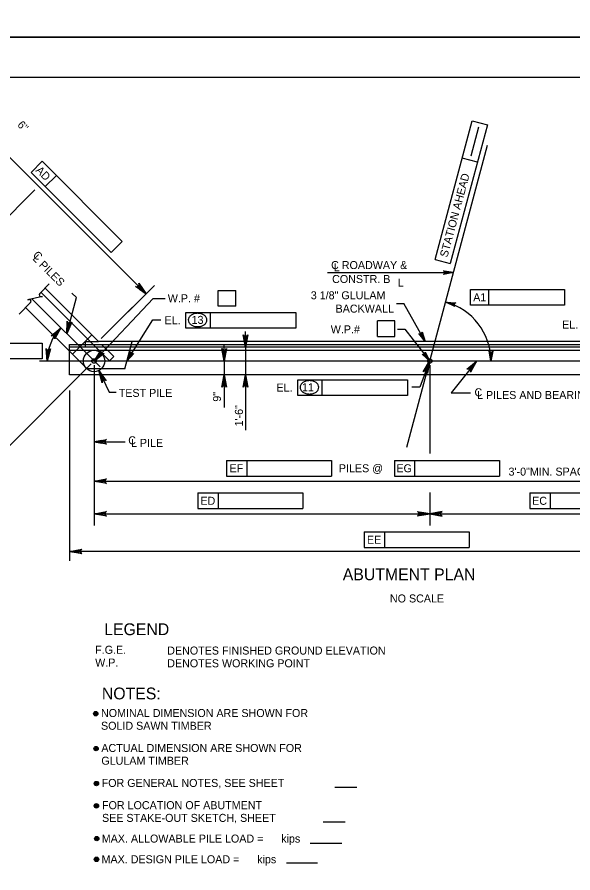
# Model space of a CAD drawing. Extents: x 638304 to 640306, y 296653 to 298435.
# Drawn here: x 638601 to 638809.2, y 296934.2 to 297255 of the extents above; entities that cross this region are included whole.
import ezdxf

# ---------------------------------------------------------------- set-up
doc = ezdxf.new("R2010")
doc.units = 0
for name, color, linetype in [('2', 7, 'Continuous'), ('5', 7, 'Continuous'), ('Level 2', 7, 'Continuous'), ('Level 4', 7, 'Continuous'), ('Level 5', 7, 'Continuous'), ('Level 7', 7, 'Continuous'), ('PLT-BNDY', 7, 'Continuous')]:
    doc.layers.add(name, color=color, linetype=linetype)

msp = doc.modelspace()

# ---------------------------------------------------------------- linework, layer by layer
at = {"layer": '2'}
msp.add_line((638475.46, 297232.46), (639261.46, 297232.46), dxfattribs=at)
at = {"layer": 'Level 2'}
for p, q in [((638631.47, 297133.41), (638611.52, 297153.37)), ((638627.2, 297123.1), (638604.22, 297146.08)), ((638753.91, 297133.41), (638745.9, 297147.59)), ((638629.04, 297135.84), (638621.75, 297128.55)), ((638746.27, 297138.02), (638755.6, 297126.04)), ((638877.57, 297133.41), (638631.47, 297133.41)), ((638641.36, 297123.1), (638644.1, 297133.41)), ((638620.66, 297120.89), (638620.66, 297129.64)), ((638635.64, 297126.12), (638637.2, 297127.69)), ((638641.36, 297123.1), (638627.2, 297123.1)), ((638889.53, 297120.89), (638620.66, 297120.89))]:
    msp.add_line(p, q, dxfattribs=at)
for points in [[(638743.18, 297147.59), (638745.9, 297147.59)], [(638743.55, 297138.02), (638746.27, 297138.02)], [(638753.91, 297133.41), (638751.47, 297136.31), (638751.79, 297136.15), (638752.08, 297136.15), (638752.32, 297136.24), (638752.51, 297136.39), (638752.66, 297136.65), (638752.69, 297136.99), (638753.91, 297133.41), (638752.66, 297136.65), (638752.51, 297136.39), (638753.91, 297133.41), (638752.32, 297136.24), (638752.08, 297136.15), (638753.91, 297133.41), (638751.79, 297136.15)], [(638755.6, 297126.04), (638752.77, 297128.55), (638753.1, 297128.44), (638753.39, 297128.48), (638753.61, 297128.6), (638753.78, 297128.79), (638753.89, 297129.06), (638753.87, 297129.41), (638755.6, 297126.04), (638753.89, 297129.06), (638753.78, 297128.79), (638755.6, 297126.04), (638753.61, 297128.6), (638753.39, 297128.48), (638755.6, 297126.04), (638753.1, 297128.44)], [(638631.64, 297122.45), (638635.45, 297114.31), (638638.17, 297114.31)]]:
    msp.add_lwpolyline(points, dxfattribs=at)
msp.add_lwpolyline([(638631.64, 297122.45), (638632.66, 297119.68), (638633.11, 297119.89)], close=True, dxfattribs=at)
at = {"layer": 'Level 4'}
for p, q in [((638635.64, 297126.12), (638609.95, 297151.81)), ((638626.59, 297131.2), (638626.59, 297133.41)), ((638626.59, 297133.41), (638631.47, 297133.41)), ((638620.66, 297129.64), (638620.66, 297132.26)), ((638620.66, 297132.26), (638889.53, 297132.26)), ((638889.53, 297131.2), (638620.66, 297131.2)), ((638620.66, 297130.05), (638889.53, 297130.05)), ((638632.62, 297132.26), (638637.2, 297127.69))]:
    msp.add_line(p, q, dxfattribs=at)
for points in [[(638629.85, 297126.04), (638651.94, 297149.52), (638656.43, 297149.52)], [(638773.13, 297126.04), (638763.59, 297114.13), (638770.82, 297114.13)]]:
    msp.add_lwpolyline(points, dxfattribs=at)
for points in [[(638629.85, 297126.04), (638632.05, 297128.02), (638631.69, 297128.36)], [(638773.13, 297126.04), (638771.1, 297123.9), (638771.48, 297123.59)]]:
    msp.add_lwpolyline(points, close=True, dxfattribs=at)
msp.add_circle((638629.85, 297126.04), 4.01, dxfattribs=at)
at = {"layer": 'Level 5'}
for p, q in [((638757.6, 297164.11), (638771.51, 297216.04)), ((638771.51, 297216.04), (638777.21, 297214.52)), ((638777.21, 297214.52), (638763.29, 297162.59)), ((638771.06, 297202.96), (638773.99, 297213.88)), ((638649.32, 297151.26), (638590.1, 297210.49)), ((638610.41, 297200.9), (638606.24, 297196.73)), ((638610.41, 297200.9), (638640.42, 297170.89)), ((638773.47, 297200.59), (638767.78, 297202.11)), ((638606.24, 297196.73), (638636.25, 297166.73)), ((638615.75, 297195.57), (638611.58, 297191.4)), ((638591.2, 297173.69), (638607.69, 297190.19)), ((638640.42, 297170.89), (638636.25, 297166.73)), ((638757.6, 297164.11), (638763.29, 297162.59)), ((638717.31, 297159.17), (638764.44, 297159.17)), ((638613.08, 297154.93), (638609.5, 297151.35)), ((638613.08, 297154.93), (638609.5, 297151.35)), ((638632.56, 297134.5), (638652.45, 297154.38)), ((638676.35, 297152.51), (638682.93, 297152.51)), ((638676.35, 297146.62), (638676.35, 297152.51)), ((638682.93, 297146.62), (638682.93, 297152.51)), ((638770.86, 297152.85), (638806.09, 297152.85)), ((638770.86, 297146.95), (638770.86, 297152.85)), ((638777.69, 297146.95), (638777.69, 297152.85)), ((638806.09, 297152.85), (638806.09, 297146.95)), ((638632.07, 297123.82), (638606.55, 297149.34)), ((638619.64, 297136.25), (638623.22, 297149.79)), ((638623.22, 297149.79), (638621.49, 297151.52)), ((638606.07, 297147.93), (638601.76, 297143.62)), ((638606.07, 297147.93), (638601.76, 297143.62)), ((638632.56, 297134.5), (638644.24, 297146.17)), ((638682.93, 297146.62), (638676.35, 297146.62)), ((638806.09, 297146.95), (638770.86, 297146.95)), ((638664.27, 297144.26), (638705.41, 297144.26)), ((638664.27, 297138.37), (638664.27, 297144.26)), ((638673.43, 297138.37), (638673.43, 297144.26)), ((638705.41, 297144.26), (638705.41, 297138.37)), ((638642.14, 297126.04), (638651.87, 297141.48)), ((638651.87, 297141.48), (638654.82, 297141.48)), ((638735.99, 297135.25), (638735.99, 297141.14)), ((638742.57, 297141.14), (638735.99, 297141.14)), ((638742.57, 297135.25), (638742.57, 297141.14)), ((638705.41, 297138.37), (638664.27, 297138.37)), ((638686.54, 297131.2), (638686.54, 297137.09)), ((638575.13, 297132.77), (638610.37, 297132.77)), ((638610.37, 297132.77), (638610.37, 297126.88)), ((638735.99, 297135.25), (638742.57, 297135.25)), ((638678.63, 297126.04), (638678.63, 297131.94)), ((638685.97, 297131.2), (638682.12, 297131.2)), ((638686.54, 297131.2), (638686.54, 297120.89)), ((638610.37, 297126.88), (638575.13, 297126.88)), ((638901.73, 297126.04), (638609.39, 297126.04)), ((638677.25, 297126.04), (638674.21, 297126.04)), ((638678.63, 297126.04), (638678.63, 297120.89)), ((638755.52, 297126.04), (638751.86, 297116.23)), ((638628.77, 297124.96), (638591.65, 297087.84)), ((638629.85, 297124.51), (638629.85, 297064.37)), ((638755.6, 297124.51), (638755.6, 297091.31)), ((638677.25, 297120.89), (638674.21, 297120.89)), ((638678.63, 297120.89), (638678.63, 297108.64)), ((638685.97, 297120.89), (638682.12, 297120.89)), ((638686.54, 297120.89), (638686.54, 297100.09)), ((638706.17, 297113.12), (638706.17, 297119.02)), ((638706.17, 297119.02), (638747.3, 297119.02)), ((638715.32, 297113.12), (638715.32, 297119.02)), ((638747.3, 297119.02), (638747.3, 297113.12)), ((638620.66, 297114.96), (638620.66, 297051.18)), ((638747.3, 297113.12), (638706.17, 297113.12)), ((638751.86, 297116.23), (638748.92, 297116.23)), ((638629.85, 297095.75), (638641.44, 297095.75)), ((638679.49, 297088.77), (638718.78, 297088.77)), ((638679.49, 297088.77), (638679.49, 297082.88)), ((638687.04, 297088.77), (638687.04, 297082.88)), ((638718.78, 297088.77), (638718.78, 297082.88)), ((638742.38, 297088.77), (638781.68, 297088.77)), ((638742.38, 297088.77), (638742.38, 297082.88)), ((638749.93, 297088.77), (638749.93, 297082.88)), ((638781.68, 297088.77), (638781.68, 297082.88)), ((638629.85, 297081.02), (638879, 297081.02)), ((638679.49, 297082.88), (638718.78, 297082.88)), ((638742.38, 297082.88), (638781.68, 297082.88)), ((638668.75, 297076.59), (638708.05, 297076.59)), ((638668.75, 297076.59), (638668.75, 297070.7)), ((638676.3, 297076.59), (638676.3, 297070.7)), ((638708.05, 297076.59), (638708.05, 297070.7)), ((638755.6, 297076.79), (638755.6, 297064.37)), ((638793.14, 297076.59), (638832.44, 297076.59)), ((638793.14, 297076.59), (638793.14, 297070.7)), ((638800.69, 297076.59), (638800.69, 297070.7)), ((638629.85, 297068.79), (638752.66, 297068.79)), ((638668.75, 297070.7), (638708.05, 297070.7)), ((638758.55, 297068.79), (638879, 297068.79)), ((638793.14, 297070.7), (638832.44, 297070.7)), ((638731.07, 297061.97), (638770.36, 297061.97)), ((638731.07, 297061.97), (638731.07, 297056.08)), ((638738.61, 297061.97), (638738.61, 297056.08)), ((638770.36, 297061.97), (638770.36, 297056.08)), ((638731.07, 297056.08), (638770.36, 297056.08)), ((638889.53, 297054.67), (638620.66, 297054.67)), ((638720.03, 296966.31), (638728.32, 296966.31)), ((638715.68, 296953.24), (638723.96, 296953.24)), ((638710.85, 296945.34), (638722.68, 296945.34)), ((638701.91, 296937.92), (638713.5, 296937.92))]:
    msp.add_line(p, q, dxfattribs=at)
for points in [[(638764.44, 297159.17), (638760.71, 297158.47), (638761, 297158.67), (638761.15, 297158.92), (638761.19, 297159.17), (638761.15, 297159.42), (638761, 297159.67), (638760.71, 297159.87), (638764.44, 297159.17), (638761, 297159.67), (638761.15, 297159.42), (638764.44, 297159.17), (638761.19, 297159.17), (638761.15, 297158.92), (638764.44, 297159.17), (638761, 297158.67)], [(638649.32, 297151.26), (638645.42, 297153.93), (638645.85, 297153.85), (638646.2, 297153.94), (638646.46, 297154.13), (638646.64, 297154.38), (638646.73, 297154.74), (638646.65, 297155.16), (638649.32, 297151.26), (638646.73, 297154.74), (638646.64, 297154.38), (638649.32, 297151.26), (638646.46, 297154.13), (638646.2, 297153.94), (638649.32, 297151.26), (638645.85, 297153.85)], [(638610.18, 297150.17), (638610.53, 297150.25), (638605, 297148.99), (638605.37, 297149.07)], [(638610.18, 297150.17), (638610.53, 297150.25), (638605, 297148.99), (638605.37, 297149.07)], [(638761.57, 297148.12), (638765.34, 297147.83), (638765.01, 297147.71), (638764.81, 297147.51), (638764.7, 297147.28), (638764.68, 297147.03), (638764.75, 297146.75), (638764.98, 297146.48), (638761.57, 297148.12), (638764.75, 297146.75), (638764.68, 297147.03), (638761.57, 297148.12), (638764.7, 297147.28), (638764.81, 297147.51), (638761.57, 297148.12), (638765.01, 297147.71)], [(638619.64, 297136.25), (638619.78, 297140.98), (638619.95, 297140.58), (638620.22, 297140.33), (638620.51, 297140.21), (638620.82, 297140.2), (638621.17, 297140.31), (638621.49, 297140.61), (638619.64, 297136.25), (638621.17, 297140.31), (638620.82, 297140.2), (638619.64, 297136.25), (638620.51, 297140.21), (638620.22, 297140.33), (638619.64, 297136.25), (638619.95, 297140.58)], [(638617.42, 297138.47), (638615.09, 297134.35), (638615.13, 297134.79), (638615.01, 297135.13), (638614.81, 297135.37), (638614.54, 297135.53), (638614.18, 297135.59), (638613.76, 297135.48), (638617.42, 297138.47), (638614.18, 297135.59), (638614.54, 297135.53), (638617.42, 297138.47), (638614.81, 297135.37), (638615.01, 297135.13), (638617.42, 297138.47), (638615.13, 297134.79)], [(638686.54, 297131.2), (638685.67, 297135.85), (638685.91, 297135.49), (638686.22, 297135.31), (638686.54, 297135.25), (638686.85, 297135.31), (638687.16, 297135.49), (638687.41, 297135.85), (638686.54, 297131.2), (638687.16, 297135.49), (638686.85, 297135.31), (638686.54, 297131.2), (638686.54, 297135.25), (638686.22, 297135.31), (638686.54, 297131.2), (638685.91, 297135.49)], [(638612.24, 297126.04), (638611.85, 297130.75), (638612.06, 297130.37), (638612.35, 297130.16), (638612.65, 297130.07), (638612.97, 297130.09), (638613.3, 297130.24), (638613.58, 297130.57), (638612.24, 297126.04), (638613.3, 297130.24), (638612.97, 297130.09), (638612.24, 297126.04), (638612.65, 297130.07), (638612.35, 297130.16), (638612.24, 297126.04), (638612.06, 297130.37)], [(638629.85, 297126.04), (638632.4, 297130.03), (638632.34, 297129.6), (638632.44, 297129.25), (638632.63, 297129), (638632.89, 297128.82), (638633.25, 297128.74), (638633.67, 297128.83), (638629.85, 297126.04), (638633.25, 297128.74), (638632.89, 297128.82), (638629.85, 297126.04), (638632.63, 297129), (638632.44, 297129.25), (638629.85, 297126.04), (638632.34, 297129.6)], [(638642.14, 297126.04), (638643.54, 297129.56), (638643.55, 297129.21), (638643.68, 297128.96), (638643.87, 297128.79), (638644.1, 297128.69), (638644.4, 297128.68), (638644.72, 297128.82), (638642.14, 297126.04), (638644.4, 297128.68), (638644.1, 297128.69), (638642.14, 297126.04), (638643.87, 297128.79), (638643.68, 297128.96), (638642.14, 297126.04), (638643.55, 297129.21)], [(638678.63, 297126.04), (638677.76, 297130.69), (638678, 297130.34), (638678.32, 297130.15), (638678.63, 297130.1), (638678.94, 297130.15), (638679.25, 297130.34), (638679.5, 297130.69), (638678.63, 297126.04), (638679.25, 297130.34), (638678.94, 297130.15), (638678.63, 297126.04), (638678.63, 297130.1), (638678.32, 297130.15), (638678.63, 297126.04), (638678, 297130.34)], [(638778.5, 297126.04), (638777.81, 297129.76), (638778.01, 297129.48), (638778.26, 297129.33), (638778.5, 297129.29), (638778.75, 297129.33), (638779, 297129.48), (638779.2, 297129.76), (638778.5, 297126.04), (638779, 297129.48), (638778.75, 297129.33), (638778.5, 297126.04), (638778.5, 297129.29), (638778.26, 297129.33), (638778.5, 297126.04), (638778.01, 297129.48)], [(638755.52, 297126.04), (638754.71, 297121.38), (638754.61, 297121.8), (638754.38, 297122.08), (638754.11, 297122.24), (638753.79, 297122.3), (638753.44, 297122.24), (638753.08, 297121.99), (638755.52, 297126.04), (638753.44, 297122.24), (638753.79, 297122.3), (638755.52, 297126.04), (638754.11, 297122.24), (638754.38, 297122.08), (638755.52, 297126.04), (638754.61, 297121.8)], [(638773.13, 297126.04), (638770.91, 297121.87), (638770.94, 297122.3), (638770.81, 297122.64), (638770.6, 297122.88), (638770.32, 297123.03), (638769.96, 297123.08), (638769.54, 297122.96), (638773.13, 297126.04), (638769.96, 297123.08), (638770.32, 297123.03), (638773.13, 297126.04), (638770.6, 297122.88), (638770.81, 297122.64), (638773.13, 297126.04), (638770.94, 297122.3)], [(638631.64, 297122.45), (638634.4, 297118.61), (638634.02, 297118.83), (638633.66, 297118.86), (638633.36, 297118.78), (638633.1, 297118.6), (638632.89, 297118.3), (638632.82, 297117.87), (638631.64, 297122.45), (638632.89, 297118.3), (638633.1, 297118.6), (638631.64, 297122.45), (638633.36, 297118.78), (638633.66, 297118.86), (638631.64, 297122.45), (638634.02, 297118.83)], [(638678.63, 297120.89), (638679.5, 297116.23), (638679.25, 297116.59), (638678.94, 297116.78), (638678.63, 297116.83), (638678.32, 297116.78), (638678, 297116.59), (638677.76, 297116.23), (638678.63, 297120.89), (638678, 297116.59), (638678.32, 297116.78), (638678.63, 297120.89), (638678.63, 297116.83), (638678.94, 297116.78), (638678.63, 297120.89), (638679.25, 297116.59)], [(638686.54, 297120.89), (638687.41, 297116.23), (638687.16, 297116.59), (638686.85, 297116.78), (638686.54, 297116.83), (638686.22, 297116.78), (638685.91, 297116.59), (638685.67, 297116.23), (638686.54, 297120.89), (638685.91, 297116.59), (638686.22, 297116.78), (638686.54, 297120.89), (638686.54, 297116.83), (638686.85, 297116.78), (638686.54, 297120.89), (638687.16, 297116.59)], [(638629.85, 297095.75), (638634.5, 297096.62), (638634.14, 297096.37), (638633.96, 297096.06), (638633.91, 297095.75), (638633.96, 297095.44), (638634.14, 297095.13), (638634.5, 297094.88), (638629.85, 297095.75), (638634.14, 297095.13), (638633.96, 297095.44), (638629.85, 297095.75), (638633.91, 297095.75), (638633.96, 297096.06), (638629.85, 297095.75), (638634.14, 297096.37)], [(638629.85, 297081.02), (638634.5, 297081.89), (638634.14, 297081.65), (638633.96, 297081.33), (638633.91, 297081.02), (638633.96, 297080.71), (638634.14, 297080.4), (638634.5, 297080.15), (638629.85, 297081.02), (638634.14, 297080.4), (638633.96, 297080.71), (638629.85, 297081.02), (638633.91, 297081.02), (638633.96, 297081.33), (638629.85, 297081.02), (638634.14, 297081.65)], [(638629.85, 297068.79), (638634.5, 297069.66), (638634.14, 297069.41), (638633.96, 297069.1), (638633.91, 297068.79), (638633.96, 297068.48), (638634.14, 297068.16), (638634.5, 297067.92), (638629.85, 297068.79), (638634.14, 297068.16), (638633.96, 297068.48), (638629.85, 297068.79), (638633.91, 297068.79), (638633.96, 297069.1), (638629.85, 297068.79), (638634.14, 297069.41)], [(638755.6, 297068.79), (638750.95, 297067.92), (638751.31, 297068.16), (638751.5, 297068.48), (638751.55, 297068.79), (638751.5, 297069.1), (638751.31, 297069.41), (638750.95, 297069.66), (638755.6, 297068.79), (638751.31, 297069.41), (638751.5, 297069.1), (638755.6, 297068.79), (638751.55, 297068.79), (638751.5, 297068.48), (638755.6, 297068.79), (638751.31, 297068.16)], [(638755.6, 297068.79), (638760.26, 297067.92), (638759.9, 297068.16), (638759.71, 297068.48), (638759.66, 297068.79), (638759.71, 297069.1), (638759.9, 297069.41), (638760.26, 297069.66), (638755.6, 297068.79), (638759.9, 297069.41), (638759.71, 297069.1), (638755.6, 297068.79), (638759.66, 297068.79), (638759.71, 297068.48), (638755.6, 297068.79), (638759.9, 297068.16)], [(638620.66, 297054.67), (638625.31, 297055.54), (638624.95, 297055.29), (638624.77, 297054.98), (638624.71, 297054.67), (638624.77, 297054.36), (638624.95, 297054.04), (638625.31, 297053.8), (638620.66, 297054.67), (638624.95, 297054.04), (638624.77, 297054.36), (638620.66, 297054.67), (638624.71, 297054.67), (638624.77, 297054.98), (638620.66, 297054.67), (638624.95, 297055.29)]]:
    msp.add_lwpolyline(points, dxfattribs=at)
for points in [[(638647.59, 297153.69), (638646.89, 297153), (638649.32, 297151.26)], [(638686.04, 297134.15), (638687.03, 297134.15), (638686.54, 297131.2)], [(638678.14, 297128.99), (638679.12, 297128.99), (638678.63, 297126.04)], [(638754.96, 297123.13), (638754.05, 297123.49), (638755.6, 297126.04)], [(638678.14, 297117.94), (638679.12, 297117.94), (638678.63, 297120.89)], [(638686.04, 297117.94), (638687.03, 297117.94), (638686.54, 297120.89)], [(638632.8, 297095.26), (638632.8, 297096.24), (638629.85, 297095.75)], [(638632.8, 297081.51), (638632.8, 297080.53), (638629.85, 297081.02)], [(638632.8, 297069.28), (638632.8, 297068.29), (638629.85, 297068.79)], [(638752.66, 297069.28), (638752.66, 297068.29), (638755.6, 297068.79)], [(638758.55, 297069.28), (638758.55, 297068.29), (638755.6, 297068.79)]]:
    msp.add_lwpolyline(points, close=True, dxfattribs=at)
for centre, radius in [((638629.85, 297126.04), 0.849), ((638755.6, 297126.04), 0.849), ((638630.47, 296993.85), 0.832), ((638630.47, 296993.85), 0.624), ((638630.47, 296993.85), 0.416), ((638630.47, 296993.85), 0.208), ((638630.59, 296980.75), 0.832), ((638630.59, 296980.75), 0.624), ((638630.59, 296980.75), 0.416), ((638630.59, 296980.75), 0.208), ((638630.72, 296967.64), 0.832), ((638630.72, 296967.64), 0.624), ((638630.72, 296967.64), 0.416), ((638630.72, 296967.64), 0.208), ((638630.72, 296959.29), 0.832), ((638630.72, 296959.29), 0.624), ((638630.72, 296959.29), 0.416), ((638630.72, 296959.29), 0.208), ((638630.84, 296947), 0.832), ((638630.84, 296947), 0.624), ((638630.84, 296947), 0.416), ((638630.84, 296947), 0.208), ((638630.76, 296939.25), 0.832), ((638630.76, 296939.25), 0.624), ((638630.76, 296939.25), 0.416), ((638630.76, 296939.25), 0.208)]:
    msp.add_circle(centre, radius, dxfattribs=at)
for centre, radius, start, end in [((638605.53, 297148.38), 0.709, 320.3286, 102.8672), ((638605.53, 297148.38), 0.709, 320.3286, 102.8672), ((638610, 297150.85), 0.709, 135, 285), ((638610, 297150.85), 0.709, 135, 285), ((638755.65, 297126.04), 22.86, 0.0007, 74.9944), ((638666.97, 297141.42), 1.82, 149.9767, 180), ((638667.77, 297140.96), 2.75, 125.6316, 149.9767), ((638668.3, 297140.22), 3.65, 106.5358, 125.6316), ((638668.64, 297139.06), 4.86, 90, 106.5358), ((638668.64, 297139.06), 4.86, 73.4642, 90), ((638668.99, 297140.22), 3.65, 54.3684, 73.4642), ((638669.51, 297140.96), 2.75, 30.0233, 54.3684), ((638670.32, 297141.42), 1.82, 0, 30.0233), ((638666.97, 297141.42), 1.82, 180, 210.0233), ((638667.77, 297141.88), 2.75, 210.0233, 234.3684), ((638668.3, 297142.62), 3.65, 234.3684, 253.4642), ((638668.64, 297143.78), 4.86, 253.4642, 270), ((638668.64, 297143.78), 4.86, 270, 286.5358), ((638668.99, 297142.62), 3.65, 286.5358, 305.6316), ((638669.51, 297141.88), 2.75, 305.6316, 329.9767), ((638670.32, 297141.42), 1.82, 329.9767, 0), ((638629.72, 297126.04), 17.48, 134.7007, 179.9991), ((638708.87, 297116.18), 1.82, 149.9767, 180), ((638709.67, 297115.71), 2.75, 125.6316, 149.9767), ((638710.19, 297114.98), 3.65, 106.5358, 125.6316), ((638710.54, 297113.82), 4.86, 90, 106.5358), ((638710.54, 297113.82), 4.86, 73.4642, 90), ((638710.88, 297114.98), 3.65, 54.3684, 73.4642), ((638711.41, 297115.71), 2.75, 30.0233, 54.3684), ((638712.21, 297116.18), 1.82, 0, 30.0233), ((638708.87, 297116.18), 1.82, 180, 210.0233), ((638709.67, 297116.64), 2.75, 210.0233, 234.3684), ((638710.19, 297117.37), 3.65, 234.3684, 253.4642), ((638710.54, 297118.53), 4.86, 253.4642, 270), ((638710.54, 297118.53), 4.86, 270, 286.5358), ((638710.88, 297117.37), 3.65, 286.5358, 305.6316), ((638711.41, 297116.64), 2.75, 305.6316, 329.9767), ((638712.21, 297116.18), 1.82, 329.9767, 0)]:
    msp.add_arc(centre, radius, start, end, dxfattribs=at)
at = {"layer": 'Level 7'}
msp.add_line((638746.99, 297093.73), (638777.19, 297207), dxfattribs=at)
at = {"layer": 'PLT-BNDY'}
for points in [[(638435.46, 297841.46), (639276.46, 297841.46), (639276.46, 297247.46), (638435.46, 297247.46)], [(638435.46, 297247.46), (639276.46, 297247.46), (639276.46, 296653.46), (638435.46, 296653.46)]]:
    msp.add_lwpolyline(points, close=True, dxfattribs=at)

# ---------------------------------------------------------------- texts
at = {"layer": '5'}
for s, height, p in [('ABUTMENT PLAN', 4.4294, (638723.01, 297043.85)), ('NO SCALE', 3, (638740.68, 297035.53)), ('LEGEND', 4.429, (638633.65, 297023.27)), ('NOTES:', 4.429, (638632.77, 296999.2))]:
    msp.add_text(s, height=height, dxfattribs=at).set_placement(p)
at = {"layer": 'Level 5'}
for s, height, rotation, p in [('6"', 3, 315, (638600.88, 297214.34)), ('AD', 3, 314.9382, (638607.75, 297197.28)), ('STATION AHEAD', 3.0001, 75, (638762.21, 297164.71)), ('L PILES', 3, 315, (638606.62, 297164.19)), ('C', 3, 315, (638606.67, 297165.51)), ('9"', 3, 90, (638677.38, 297110.79)), ('1\'-6"', 3, 90, (638685.6, 297101.51))]:
    msp.add_text(s, height=height, rotation=rotation, dxfattribs=at).set_placement(p)
for s, height, p in [('C ROADWAY &', 3.0001, (638718.64, 297160.51)), ('L', 3, (638719.61, 297159.69)), ('CONSTR. B', 3, (638719.02, 297155.28)), ('L', 3, (638743.62, 297153.9)), ('3 1/8" GLULAM', 3.0001, (638711.03, 297149.18)), ('W.P. # ', 3, (638657.46, 297148.05)), ('A1', 3, (638771.87, 297148.43)), ('BACKWALL', 3, (638720.32, 297144.18)), ('EL.', 3, (638656.27, 297139.85)), ('13', 3, (638666.38, 297139.96)), ('W.P.#', 3, (638718.51, 297136.41)), ('EL.', 3, (638805.17, 297138.2)), ('EL.', 3, (638698.16, 297114.6)), ('11', 3, (638707.75, 297114.72)), ('TEST PILE', 3, (638639.09, 297112.58)), ('C', 3, (638772.36, 297112.81)), ('L PILES AND BEARING SILL', 3.0001, (638773.31, 297111.8)), ('C', 3, (638642.65, 297094.82)), ('L PILE', 3, (638643.68, 297093.86)), ('PILES @', 3, (638721.54, 297084.33)), ('EF', 3, (638680.6, 297084.33)), ('EG', 3, (638743.11, 297084.33)), ('3\'-0"MIN. SPACING', 3.0001, (638785.11, 297083.08)), ('ED', 3, (638669.68, 297072.14)), ('EC', 3, (638793.95, 297072.14)), ('EE', 3, (638732.07, 297057.52)), ('F.G.E.', 3, (638630.26, 297016.29)), ('DENOTES FINISHED GROUND ELEVATION', 3.0001, (638657.25, 297016)), ('W.P.', 3, (638630.26, 297011.52)), ('DENOTES WORKING POINT', 3.0001, (638657.25, 297011.23)), ('NOMINAL DIMENSION ARE SHOWN FOR ', 3.0001, (638632.44, 296992.58)), ('SOLID SAWN TIMBER', 3.0001, (638632.44, 296987.81)), ('ACTUAL DIMENSION ARE SHOWN FOR ', 3.0001, (638632.57, 296979.48)), ('GLULAM TIMBER', 3.0001, (638632.57, 296974.7)), ('FOR GENERAL NOTES, SEE SHEET    ', 3.0001, (638632.69, 296966.37)), ('FOR LOCATION OF ABUTMENT', 3.0001, (638632.82, 296958.04)), ('SEE STAKE-OUT SKETCH, SHEET    ', 3.0001, (638632.82, 296953.27)), ('MAX. ALLOWABLE PILE LOAD =      kips', 3.0001, (638632.73, 296945.51)), ('MAX. DESIGN PILE LOAD =      kips', 3.0001, (638632.65, 296937.76))]:
    msp.add_text(s, height=height, dxfattribs=at).set_placement(p)

doc.saveas('drawing.dxf')
